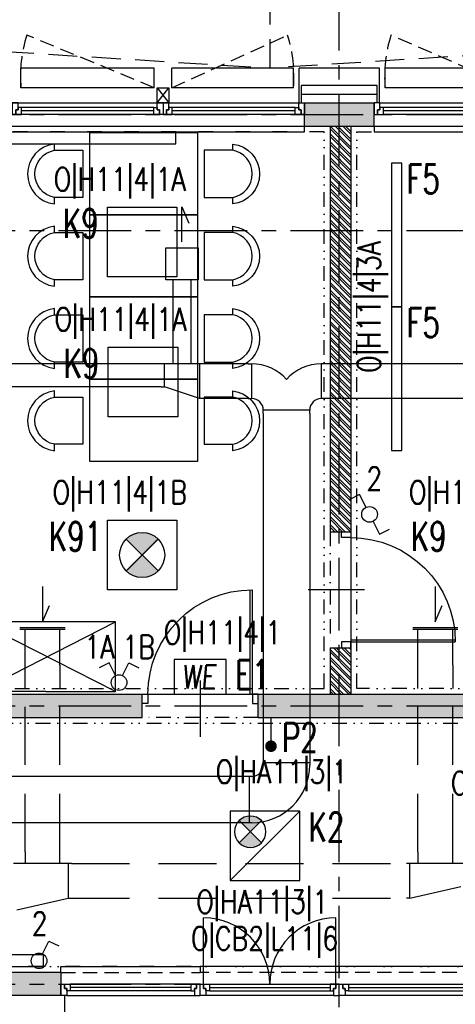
# Model space of a CAD drawing. Extents: x 41755 to 123924, y -112333 to 86187.
# Tile 276 of 582: x 110175 to 110551, y -6178 to -5329. Entities that reach past the tile are written whole.
import ezdxf
from ezdxf.enums import TextEntityAlignment as Align

# ---------------------------------------------------------------- set-up
doc = ezdxf.new("R2010")
doc.units = 0
doc.header["$LTSCALE"] = 50
for name, pattern in [('CENTER', [2, 1.25, -0.25, 0.25, -0.25]), ('DASHDOT', [1, 0.5, -0.25, 0, -0.25]), ('DASHED', [0.75, 0.5, -0.25]), ('DASHED2', [0.375, 0.25, -0.125]), ('DIVIDE', [31.75, 12.7, -6.35, 0, -6.35, 0, -6.35])]:
    doc.linetypes.add(name, pattern=pattern)
doc.layers.get('0').update_dxf_attribs({"color": 101, "linetype": 'CONTINUOUS'})
for name, color, linetype in [('Drz---drzwi', 5, 'CONTINUOUS'), ('E-90', 6, 'CONTINUOUS'), ('E35', 6, 'CONTINUOUS'), ('E50', 3, 'CONTINUOUS'), ('Ins-co', 2, 'CONTINUOUS'), ('Ins-went', 141, 'CONTINUOUS'), ('Okn---okna', 5, 'CONTINUOUS'), ('Os-osie glowne', 1, 'CENTER'), ('Sc-beton', 7, 'CONTINUOUS'), ('Sc-beton-hatch', 86, 'CONTINUOUS'), ('Sc-cegla pustak', 42, 'CONTINUOUS'), ('Sc-cegla pustak-hatch', 8, 'CONTINUOUS'), ('Sc-drewno', 22, 'CONTINUOUS'), ('Sc-izolacja term-styropian', 151, 'STYROPIAN-KA'), ('Sc-metal', 141, 'CONTINUOUS'), ('Sc-nadproza kon', 5, 'DASHED2'), ('Suf-widok', 8, 'CONTINUOUS'), ('W-idok', 8, 'CONTINUOUS'), ('Wyp-meble', 155, 'CONTINUOUS')]:
    doc.layers.add(name, color=color, linetype=linetype)
doc.styles.add('ROMANS', font='romans', dxfattribs={"width": 0.85})
doc.linetypes.add('BATTING', pattern='A,0.0001,-0.1,[134,ltypeshp.shx,S=0.1,R=0,X=-0.1,Y=0],-0.2,[134,ltypeshp.shx,S=0.1,R=180,X=0.1,Y=0],-0.1', length=0.4001)
doc.linetypes.add('STYROPIAN-KA', pattern='A,0.0001,-0.1,[135,ltypeshp.shx,S=0.1,R=0,X=-0.1,Y=0],0,[135,ltypeshp.shx,S=0.1,R=180,X=0.1,Y=0],-0.1', length=0.2001)

# ---------------------------------------------------------------- blocks, each defined once
blk = doc.blocks.new('_0630_DRZWI_90')
at = {"ltscale": 7}
for p, q in [((5, 8), (5, 98)), ((6.799999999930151, 8), (6.799999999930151, 97.98199819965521))]:
    blk.add_line(p, q, dxfattribs=at)
at = {"ltscale": 25}
for p, q in [((50, 19.69999999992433), (50, -28.89999999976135)), ((5, 8), (0, 8)), ((0, 8), (5, 8)), ((0, 0), (0, 8)), ((5, 0), (0, 0)), ((5, 0), (0, 0)), ((95, 8), (5, 8)), ((5, 8), (5, 0)), ((95, 8), (95, 0)), ((100, 8), (95, 8)), ((95, 0), (100, 0)), ((95, 0), (100, 0)), ((100, 0), (100, 8))]:
    blk.add_line(p, q, dxfattribs=at)
at = {"ltscale": 7}
blk.add_arc((5, 8), 90, 0, 90, dxfattribs=at)
blk = doc.blocks.new('_wojektjey')
for p, q in [((-119.9999999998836, 9.999999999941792), (-119.9999999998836, 14.99999999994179)), ((-119.9999999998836, 14.99999999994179), (0, 15.00000000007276)), ((0, 15.00000000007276), (0, 10.00000000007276)), ((-7.999999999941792, -8.003553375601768e-11), (-112.0000000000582, -1.818989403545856e-10)), ((-7.999999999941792, -3.000000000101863), (-112.0000000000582, -3.000000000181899)), ((-7.999999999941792, -6.000000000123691), (-112.0000000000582, -6.000000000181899)), ((-115.0000000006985, -10.00000000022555), (-4.999999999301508, -10.00000000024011)), ((-120, -25.00000000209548), (-120, -28.00000000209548)), ((0, -28.00000000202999), (-1.164153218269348e-10, -25.00000000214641)), ((-120, -28.00000000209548), (0, -28.00000000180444))]:
    blk.add_line(p, q)
at = {"linetype": 'DASHED2'}
for p, q in [((-119.9999999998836, 9.999999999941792), (0, 10.00000000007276)), ((-120, -25.00000000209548), (-1.164153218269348e-10, -25.00000000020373))]:
    blk.add_line(p, q, dxfattribs=at)
for points in [[(-4.999999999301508, -10.00000000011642), (0, -10), (0, 0), (-2.999999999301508, -5.820766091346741e-11), (-2.999999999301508, -4.000000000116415), (-4.999999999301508, -4.000000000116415)], [(-115.0000000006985, -10.0000000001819), (-120, -10.00000000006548), (-120, -6.548361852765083e-11), (-117.0000000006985, -1.818989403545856e-10), (-117.0000000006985, -4.000000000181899), (-115.0000000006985, -4.000000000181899)], [(-112.0000000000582, -6.000000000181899), (-115.0000000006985, -6.000000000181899), (-115.0000000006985, -4.000000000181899), (-117.0000000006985, -4.000000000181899), (-117.0000000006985, -1.818989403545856e-10), (-115.0000000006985, -1.818989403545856e-10), (-112.0000000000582, -1.818989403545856e-10)], [(-7.999999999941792, -6.000000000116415), (-4.999999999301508, -6.000000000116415), (-4.999999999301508, -4.000000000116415), (-2.999999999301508, -4.000000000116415), (-2.999999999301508, -5.820766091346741e-11), (-4.999999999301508, -1.164153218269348e-10), (-7.999999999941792, -5.820766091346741e-11)]]:
    blk.add_lwpolyline(points, close=True)
blk = doc.blocks.new('_hjgfkjhkj')
for p, q in [((-1.164153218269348e-10, 15.00000000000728), (-120, 15.00000000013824)), ((-120, 15.00000000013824), (-120, 10.00000000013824)), ((-1.164153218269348e-10, 10.00000000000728), (-1.164153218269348e-10, 15.00000000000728)), ((-112.0000000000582, -1.455191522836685e-11), (-7.999999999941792, -1.164153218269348e-10)), ((-112.0000000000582, -3.00000000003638), (-7.999999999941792, -3.000000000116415)), ((-112.0000000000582, -6.000000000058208), (-7.999999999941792, -6.000000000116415)), ((-4.999999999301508, -10.00000000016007), (-115.0000000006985, -10.00000000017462)), ((-120, -28.00000000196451), (-119.9999999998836, -25.00000000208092)), ((0, -25.00000000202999), (0, -28.00000000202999)), ((0, -28.00000000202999), (-120, -28.00000000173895))]:
    blk.add_line(p, q)
at = {"linetype": 'DASHED2'}
for p, q in [((-1.164153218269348e-10, 10.00000000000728), (-120, 10.00000000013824)), ((0, -25.00000000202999), (-119.9999999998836, -25.00000000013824))]:
    blk.add_line(p, q, dxfattribs=at)
for points in [[(-117.0000000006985, 7.275957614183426e-12), (-117.0000000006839, 57.00000000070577)], [(-2.999999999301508, -6.548361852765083e-11), (-2.999999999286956, 57.00000000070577)]]:
    blk.add_lwpolyline(points)
for points in [[(-115.0000000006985, -10.00000000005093), (-120, -9.999999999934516), (-120, 6.548361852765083e-11), (-117.0000000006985, 7.275957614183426e-12), (-117.0000000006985, -4.000000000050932), (-115.0000000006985, -4.000000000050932)], [(-112.0000000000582, -6.000000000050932), (-115.0000000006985, -6.000000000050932), (-115.0000000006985, -4.000000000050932), (-117.0000000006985, -4.000000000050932), (-117.0000000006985, 7.275957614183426e-12), (-115.0000000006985, -5.093170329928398e-11), (-112.0000000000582, 7.275957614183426e-12)], [(-4.999999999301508, -10.00000000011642), (0, -10), (0, 0), (-2.999999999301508, -1.164153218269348e-10), (-2.999999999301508, -4.000000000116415), (-4.999999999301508, -4.000000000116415)], [(-7.999999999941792, -6.000000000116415), (-4.999999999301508, -6.000000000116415), (-4.999999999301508, -4.000000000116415), (-2.999999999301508, -4.000000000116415), (-2.999999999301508, -1.164153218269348e-10), (-4.999999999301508, -1.164153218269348e-10), (-7.999999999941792, -1.164153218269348e-10)]]:
    blk.add_lwpolyline(points, close=True)
for centre, start, end in [((-117.0000000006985, 7.275957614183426e-12), 0, 90), ((-2.999999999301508, 7.275957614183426e-12), 90, 180)]:
    blk.add_arc(centre, 57.00000000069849, start, end)
blk = doc.blocks.new('_DKGDKHJFKH')
for p, q in [((-367.0000000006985, 1.027729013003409e-10), (-4.999999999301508, 1.082298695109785e-10)), ((-255.9999999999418, -3.999999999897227), (-364.0000000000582, -3.999999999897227)), ((-255.9999999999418, -6.999999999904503), (-364.0000000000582, -6.999999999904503)), ((-131.9999999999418, -3.999999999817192), (-240.0000000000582, -3.999999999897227)), ((-131.9999999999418, -6.999999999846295), (-240.0000000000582, -6.999999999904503)), ((-7.999999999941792, -3.999999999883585), (-116.0000000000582, -3.999999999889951)), ((-7.999999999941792, -6.999999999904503), (-116.0000000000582, -6.999999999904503)), ((-7.999999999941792, -9.999999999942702), (-364.0000000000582, -9.999999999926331)), ((-372, -19.99999999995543), (-372, -24.99999999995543)), ((-372, -19.99999999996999), (0, -19.99999999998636)), ((-372, -24.99999999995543), (0, -25.00000000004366)), ((0, -24.99999999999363), (0, -19.99999999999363))]:
    blk.add_line(p, q)
for points in [[(-367.0000000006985, 1.027729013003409e-10), (-372, -1.364242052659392e-11), (-372, -10.00000000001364), (-369.0000000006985, -9.999999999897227), (-369.0000000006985, -5.999999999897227), (-367.0000000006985, -5.999999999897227)], [(-252.9999999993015, 1.027729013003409e-10), (-248, -1.364242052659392e-11), (-248, -10.00000000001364), (-250.9999999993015, -9.999999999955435), (-250.9999999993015, -5.999999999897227), (-252.9999999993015, -5.999999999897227)], [(-243.0000000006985, 1.027729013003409e-10), (-248, -1.364242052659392e-11), (-248, -10.00000000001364), (-245.0000000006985, -9.999999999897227), (-245.0000000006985, -5.999999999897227), (-243.0000000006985, -5.999999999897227)], [(-128.9999999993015, 1.828084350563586e-10), (-124, 6.639311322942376e-11), (-124, -9.999999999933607), (-126.9999999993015, -9.9999999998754), (-126.9999999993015, -5.999999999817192), (-128.9999999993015, -5.999999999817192)], [(-119.0000000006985, 1.027729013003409e-10), (-124, -1.364242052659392e-11), (-124, -10.00000000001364), (-121.0000000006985, -9.999999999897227), (-121.0000000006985, -5.999999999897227), (-119.0000000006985, -5.999999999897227)], [(-4.999999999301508, 1.164153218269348e-10), (0, 0), (0, -10), (-2.999999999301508, -9.999999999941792), (-2.999999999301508, -5.999999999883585), (-4.999999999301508, -5.999999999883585)], [(-364.0000000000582, -3.999999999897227), (-367.0000000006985, -3.999999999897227), (-367.0000000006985, -5.999999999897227), (-369.0000000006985, -5.999999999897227), (-369.0000000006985, -9.999999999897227), (-367.0000000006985, -9.999999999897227), (-364.0000000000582, -9.999999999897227)], [(-255.9999999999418, -3.999999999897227), (-252.9999999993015, -3.999999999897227), (-252.9999999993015, -5.999999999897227), (-250.9999999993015, -5.999999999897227), (-250.9999999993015, -9.999999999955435), (-252.9999999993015, -9.999999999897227), (-255.9999999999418, -9.999999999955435)], [(-240.0000000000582, -3.999999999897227), (-243.0000000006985, -3.999999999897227), (-243.0000000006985, -5.999999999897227), (-245.0000000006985, -5.999999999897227), (-245.0000000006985, -9.999999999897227), (-243.0000000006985, -9.999999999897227), (-240.0000000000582, -9.999999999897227)], [(-131.9999999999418, -3.999999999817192), (-128.9999999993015, -3.999999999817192), (-128.9999999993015, -5.999999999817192), (-126.9999999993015, -5.999999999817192), (-126.9999999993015, -9.9999999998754), (-128.9999999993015, -9.999999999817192), (-131.9999999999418, -9.9999999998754)], [(-116.0000000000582, -3.999999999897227), (-119.0000000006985, -3.999999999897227), (-119.0000000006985, -5.999999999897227), (-121.0000000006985, -5.999999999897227), (-121.0000000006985, -9.999999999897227), (-119.0000000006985, -9.999999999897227), (-116.0000000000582, -9.999999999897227)], [(-7.999999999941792, -3.999999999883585), (-4.999999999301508, -3.999999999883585), (-4.999999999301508, -5.999999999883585), (-2.999999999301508, -5.999999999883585), (-2.999999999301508, -9.999999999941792), (-4.999999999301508, -9.999999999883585), (-7.999999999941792, -9.999999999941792)]]:
    blk.add_lwpolyline(points, close=True)
blk = doc.blocks.new('_FIUETUR')
for p, q in [((-377.0000000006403, -19.74718352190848), (-4.999999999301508, -19.74718352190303)), ((-259.9999999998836, -23.74718352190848), (-374, -23.74718352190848)), ((-129.9999999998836, -23.74718352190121), (-244, -23.74718352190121)), ((-7.999999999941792, -23.74718352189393), (-114, -23.74718352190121)), ((-259.9999999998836, -26.74718352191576), (-374, -26.74718352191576)), ((-7.999999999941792, -29.74718352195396), (-374, -29.74718352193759)), ((-129.9999999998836, -26.74718352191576), (-244, -26.74718352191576)), ((-7.999999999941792, -26.74718352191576), (-114, -26.74718352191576)), ((-381.9999999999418, -39.74718352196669), (-381.9999999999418, -44.74718352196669)), ((-381.9999999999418, -39.74718352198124), (5.820766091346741e-11, -39.74718352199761)), ((5.820766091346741e-11, -44.74718352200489), (5.820766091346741e-11, -39.74718352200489)), ((-381.9999999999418, -44.74718352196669), (5.820766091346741e-11, -44.74718352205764))]:
    blk.add_line(p, q)
for points in [[(-377.0000000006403, -19.74718352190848), (-381.9999999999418, -19.7471835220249), (-381.9999999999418, -29.7471835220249), (-379.0000000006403, -29.74718352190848), (-379.0000000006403, -25.74718352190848), (-377.0000000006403, -25.74718352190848)], [(-374, -23.74718352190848), (-377.0000000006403, -23.74718352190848), (-377.0000000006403, -25.74718352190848), (-379.0000000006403, -25.74718352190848), (-379.0000000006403, -29.74718352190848), (-377.0000000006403, -29.74718352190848), (-374, -29.74718352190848)], [(-259.9999999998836, -23.74718352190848), (-256.9999999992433, -23.74718352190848), (-256.9999999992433, -25.74718352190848), (-254.9999999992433, -25.74718352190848), (-254.9999999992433, -29.74718352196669), (-256.9999999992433, -29.74718352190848), (-259.9999999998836, -29.74718352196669)], [(-256.9999999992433, -19.74718352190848), (-251.9999999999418, -19.7471835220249), (-251.9999999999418, -29.7471835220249), (-254.9999999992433, -29.74718352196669), (-254.9999999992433, -25.74718352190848), (-256.9999999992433, -25.74718352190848)], [(-247.0000000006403, -19.74718352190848), (-251.9999999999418, -19.7471835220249), (-251.9999999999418, -29.7471835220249), (-249.0000000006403, -29.74718352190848), (-249.0000000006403, -25.74718352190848), (-247.0000000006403, -25.74718352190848)], [(-244, -23.74718352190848), (-247.0000000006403, -23.74718352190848), (-247.0000000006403, -25.74718352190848), (-249.0000000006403, -25.74718352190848), (-249.0000000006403, -29.74718352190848), (-247.0000000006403, -29.74718352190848), (-244, -29.74718352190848)], [(-129.9999999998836, -23.74718352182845), (-126.9999999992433, -23.74718352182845), (-126.9999999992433, -25.74718352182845), (-124.9999999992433, -25.74718352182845), (-124.9999999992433, -29.74718352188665), (-126.9999999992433, -29.74718352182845), (-129.9999999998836, -29.74718352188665)], [(-126.9999999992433, -19.74718352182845), (-121.9999999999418, -19.74718352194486), (-121.9999999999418, -29.74718352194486), (-124.9999999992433, -29.74718352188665), (-124.9999999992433, -25.74718352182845), (-126.9999999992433, -25.74718352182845)], [(-117.0000000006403, -19.74718352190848), (-121.9999999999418, -19.7471835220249), (-121.9999999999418, -29.7471835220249), (-119.0000000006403, -29.74718352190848), (-119.0000000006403, -25.74718352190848), (-117.0000000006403, -25.74718352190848)], [(-114, -23.74718352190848), (-117.0000000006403, -23.74718352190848), (-117.0000000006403, -25.74718352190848), (-119.0000000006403, -25.74718352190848), (-119.0000000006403, -29.74718352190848), (-117.0000000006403, -29.74718352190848), (-114, -29.74718352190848)], [(-7.999999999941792, -23.74718352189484), (-4.999999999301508, -23.74718352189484), (-4.999999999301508, -25.74718352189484), (-2.999999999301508, -25.74718352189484), (-2.999999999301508, -29.74718352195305), (-4.999999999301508, -29.74718352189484), (-7.999999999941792, -29.74718352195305)], [(-4.999999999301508, -19.74718352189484), (0, -19.74718352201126), (0, -29.74718352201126), (-2.999999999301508, -29.74718352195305), (-2.999999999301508, -25.74718352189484), (-4.999999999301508, -25.74718352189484)]]:
    blk.add_lwpolyline(points, close=True)
blk = doc.blocks.new('_dkjhsjhkfgh')
at = {"layer": 'Ins-went', "ltscale": 2}
for p, q in [((10516.3364992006, 4882.345523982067), (10516.3364992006, 4809.903888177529)), ((10532.33649920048, 4809.903888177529), (10532.33649920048, 4882.345523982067)), ((10506.33649919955, 4809.903888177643), (10250.93649920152, 4809.903888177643)), ((10542.33649920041, 4809.903888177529), (10506.33649920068, 4809.903888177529)), ((10509.33649920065, 4789.903888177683), (10509.33649920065, 4809.903888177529)), ((10539.33649920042, 4809.903888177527), (10539.33649920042, 4779.90388817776)), ((10581.45586610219, 4809.929598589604), (10542.35586610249, 4809.929598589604)), ((10581.45586610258, 4809.929598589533), (10584.45586610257, 4809.929598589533)), ((10584.45586610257, 4779.929598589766), (10584.45586610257, 4809.929598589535)), ((10644.4558661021, 4809.929598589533), (10644.4558661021, 4779.929598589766)), ((10647.45586610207, 4809.929598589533), (10644.4558661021, 4809.929598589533)), ((10786.0558661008, 4809.929598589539), (10647.45586610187, 4809.929598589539)), ((10506.33649919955, 4789.903888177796), (10250.93649920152, 4789.903888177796)), ((10506.33649920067, 4789.903888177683), (10509.33649920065, 4789.903888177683)), ((10539.33649920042, 4779.90388817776), (10509.33649920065, 4789.903888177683)), ((10542.33649920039, 4779.90388817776), (10539.33649920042, 4779.90388817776)), ((10581.45586610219, 4779.929598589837), (10542.35586610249, 4779.929598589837)), ((10581.45586610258, 4779.929598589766), (10584.45586610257, 4779.929598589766)), ((10647.45586610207, 4779.929598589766), (10644.4558661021, 4779.929598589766)), ((10786.0558661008, 4779.92959858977), (10647.45586610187, 4779.92959858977)), ((10634.45586610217, 4769.92959858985), (10594.45586610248, 4769.929598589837)), ((10594.45586610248, 4766.929598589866), (10594.45586610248, 4769.929598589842)), ((10594.45586610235, 4766.929598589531), (10594.45586610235, 4469.029598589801)), ((10634.45586610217, 4766.929598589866), (10634.45586610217, 4769.929598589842)), ((10634.4558661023, 4766.929598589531), (10634.4558661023, 4469.029598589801)), ((10594.45586610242, 4469.029598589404), (10594.45586610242, 4464.029598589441)), ((10634.45586610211, 4469.029598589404), (10634.45586610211, 4464.029598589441)), ((10594.45586610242, 4466.029598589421), (10634.45586610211, 4466.029598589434)), ((10579.45586609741, 4454.029598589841), (9313.5558661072, 4454.029598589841)), ((10584.45586610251, 4454.029598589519), (10579.45586610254, 4454.029598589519)), ((10582.45586610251, 4414.02959858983), (10582.45586610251, 4454.029598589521)), ((10579.45586609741, 4414.02959859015), (9313.5558661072, 4414.02959859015)), ((10584.45586610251, 4414.029598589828), (10579.45586610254, 4414.029598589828))]:
    blk.add_line(p, q, dxfattribs=at)
blk.add_lwpolyline([(10524.33649920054, 4915.045523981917), (10524.33649920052, 4945.283459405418), (10530.35894168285, 4931.269805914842)], dxfattribs=at)
blk.add_lwpolyline([(10510.4864992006, 4910.045523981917), (10538.18649920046, 4910.045523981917), (10538.18649920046, 4882.345523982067), (10510.4864992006, 4882.345523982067)], close=True, dxfattribs=at)
for centre, radius, start, end in [((10584.45586610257, 4769.929598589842), 39.99999999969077, 41.40962210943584, 90), ((10644.4558661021, 4769.929598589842), 39.99999999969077, 90, 138.5903778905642), ((10584.45586610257, 4769.929598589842), 9.999999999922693, 0, 90), ((10644.4558661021, 4769.929598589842), 9.999999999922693, 90, 180), ((10584.45586610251, 4464.029598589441), 9.999999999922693, 270, 0), ((10584.45586610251, 4464.029598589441), 49.99999999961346, 270, 0)]:
    blk.add_arc(centre, radius, start, end, dxfattribs=at)
blk = doc.blocks.new('W028')
at = {"linetype": 'Continuous'}
blk.add_lwpolyline([(-46.41456945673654, -35.47843829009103), (-46.41456945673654, 35.47843829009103), (46.41456945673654, 35.47843829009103), (46.41456945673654, -35.47843829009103), (-46.41456945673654, -35.47843829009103)], dxfattribs=at)
for points in [[(-76.89661257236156, -20.16810321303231), (-76.89661257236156, -25.42084596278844, -0.8950139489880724), (-76.89661257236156, 26.20603081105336), (-76.89661257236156, 20.6531484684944, 0.8255392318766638), (-76.86122399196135, -20.0980495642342), (-52.3004060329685, -20.0980495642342), (-52.3004060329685, 20.6531484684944), (-76.89661257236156, 20.6531484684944)], [(76.89661257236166, -20.16810321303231), (76.89661257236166, -25.42084596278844, 0.8950139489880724), (76.89661257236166, 26.20603081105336), (76.89661257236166, 20.6531484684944, -0.8255392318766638), (76.86122399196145, -20.0980495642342), (52.3004060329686, -20.0980495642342), (52.3004060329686, 20.6531484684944), (76.89661257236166, 20.6531484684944)]]:
    blk.add_lwpolyline(points, format="xyb")
blk = doc.blocks.new('sza016_r')
for p, q in [((60.00000000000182, 60), (0, 60)), ((0, 60), (118.0021120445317, 0)), ((118.0021120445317, 60), (0, 0)), ((0, 60), (0, 0)), ((60.00000000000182, 60), (118.0021120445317, 60)), ((118.0021120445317, 60), (118.0021120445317, 0)), ((0, 0), (118.0021120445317, 0))]:
    blk.add_line(p, q)
blk = doc.blocks.new('A$C5DF87A14')
at = {"layer": 'Wyp-meble', "rotation": 180}
for name, p in [('W028', (10501.2196694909, 4984.010363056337)), ('W028', (10501.2196694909, 4913.053486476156)), ('W028', (10501.2196694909, 4842.096609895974)), ('W028', (10501.2196694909, 4771.139733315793)), ('sza016_r', (10477.02999569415, 4597.234074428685))]:
    blk.add_blockref(name, p, dxfattribs=at)
blk = doc.blocks.new('we')
at = {"layer": 'E35', "ltscale": 0.2}
blk.add_lwpolyline([(44.99999999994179, 30.00000000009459), (-1.455191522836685e-09, 30.00000000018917), (0, 0), (44.9999999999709, 5.093170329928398e-11)], close=True, dxfattribs=at)
at = {"layer": 'E35', "ltscale": 0.2, "style": 'ROMANS', "oblique": 5, "width": 0.8}
blk.add_text('WE', height=20, dxfattribs=at).set_placement((21.44186387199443, 15.00000000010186), align=Align.MIDDLE_CENTER)
blk = doc.blocks.new('opr_kas_inw')
at = {"layer": 'E35'}
h = blk.add_hatch(color=256, dxfattribs=at)
edge = h.paths.add_edge_path()
edge.add_line((-12.76970681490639, -12.13742555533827), (-3.22376526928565, -21.68336710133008))
edge.add_ellipse((-12.76970681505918, -12.13742555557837), major_axis=(-9.545941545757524, 9.545941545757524), ratio=1, start_angle=90.00000000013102, end_angle=180.0000000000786, ccw=False)
edge.add_line((-22.31564836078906, -21.68336710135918), (-12.76970681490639, -12.13742555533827))
edge = h.paths.add_edge_path()
edge.add_line((-3.223765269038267, -2.591484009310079), (-12.76970681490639, -12.13742555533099))
edge.add_line((-12.76970681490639, -12.13742555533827), (-22.31564836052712, -2.591484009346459))
edge.add_ellipse((-12.76970681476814, -12.13742555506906), major_axis=(-9.545941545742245, 9.545941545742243), ratio=1, start_angle=-89.99999999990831, end_angle=1.1789325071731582e-10, ccw=False)
for p, q in [((-30.00000000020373, 29.9999999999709), (30.00000000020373, -29.9999999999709)), ((-22.31564836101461, -21.68336710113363), (-3.223765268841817, -2.591484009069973)), ((-22.31564836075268, -2.591484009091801), (-3.223765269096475, -21.68336710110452))]:
    blk.add_line(p, q, dxfattribs=at)
at = {"layer": 'E35', "linetype": 'Continuous', "ltscale": 0.3}
blk.add_line((-21.76970681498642, -3.137425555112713), (-3.769706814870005, -21.13742555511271), dxfattribs=at)
blk.add_lwpolyline([(-30.00000000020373, 29.9999999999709), (30.00000000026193, 29.9999999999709), (30.00000000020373, -29.9999999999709), (-30.00000000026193, -29.99999999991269)], close=True, dxfattribs=at)
at = {"layer": 'E35'}
blk.add_circle((-12.76970681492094, -12.13742555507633), 13.49999999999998, dxfattribs=at)

msp = doc.modelspace()

# ---------------------------------------------------------------- hatches: boundary and pattern name
at = {"layer": 'E35'}
h = msp.add_hatch(color=256, dxfattribs=at)
edge = h.paths.add_edge_path()
edge.add_line((110280.9660022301, -5790.641380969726), (110294.7121580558, -5776.895225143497))
edge.add_ellipse((110280.9660022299, -5790.641380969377), major_axis=(13.74615582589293, 13.74615582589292), ratio=0.9999999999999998, start_angle=359.9999999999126, end_angle=449.999999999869)
edge.add_line((110267.219846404, -5776.895225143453), (110280.9660022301, -5790.641380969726))
edge = h.paths.add_edge_path()
edge.add_line((110294.7121580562, -5804.387536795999), (110280.9660022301, -5790.641380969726))
edge.add_line((110280.9660022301, -5790.641380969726), (110267.2198464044, -5804.387536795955))
edge.add_ellipse((110280.9660022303, -5790.641380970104), major_axis=(-13.74615582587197, 13.74615582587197), ratio=0.9999999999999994, start_angle=90, end_angle=179.9999999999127)
at = {"layer": 'Sc-beton-hatch'}
h = msp.add_hatch(dxfattribs=at)
h.set_pattern_fill('ANSI33', color=256, angle=-1.272221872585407e-14, style=0)
h.set_pattern_definition([(44.99999999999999, (48983.41854682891, 565.4779691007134), (-4.490128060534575, 4.490128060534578), []), (44.99999999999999, (48987.90867682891, 565.4779691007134), (-4.490128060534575, 4.490128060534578), [3.175, -1.5875])])
h.paths.add_polyline_path([(110735.9660018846, -5930.641380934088), (110735.9660018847, -5910.641380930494), (110669.9659959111, -5910.641363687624), (110669.9659959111, -5930.641380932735)])
h.paths.add_polyline_path([(110595.966002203, -5930.641380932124), (110595.966002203, -5910.641380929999), (110380.966002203, -5910.641380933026), (110380.966002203, -5930.641380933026)])
h.paths.add_polyline_path([(110480.9660022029, -5420.641380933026), (110480.9660022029, -5400.641380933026), (110420.9660022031, -5400.641380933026), (110420.9660022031, -5420.641380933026), (110440.966002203, -5420.641380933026)])
h.paths.add_polyline_path([(110038.9660022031, -5420.64138093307), (110038.9660022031, -5400.641380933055), (109530.966002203, -5400.641380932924), (109530.966002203, -5420.641380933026), (109570.966002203, -5420.641380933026), (109570.966002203, -5910.641380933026), (109369.4660027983, -5910.641380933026), (109369.4660027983, -5930.641380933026), (110280.966002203, -5930.641380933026), (110280.966002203, -5910.641380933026), (109590.966002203, -5910.641380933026), (109590.966002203, -5420.641380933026)])
h.paths.add_polyline_path([(109170.9660022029, -6150.641380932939), (109170.9660022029, -6170.641380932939), (110210.9660027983, -6170.641380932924), (110210.9660027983, -6150.641380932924)])
h.paths.add_polyline_path([(108990.966002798, -5910.641380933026), (108990.966002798, -5850.641380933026), (108970.966002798, -5850.641380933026), (108970.966002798, -5910.641380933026), (108670.9660027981, -5910.641380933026), (108670.9660027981, -5930.641380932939), (109239.4660027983, -5930.641380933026), (109239.4660027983, -5910.641380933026)])
h.paths.add_polyline_path([(108990.966002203, -5655.641380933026), (108970.9660027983, -5655.641380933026), (108970.9660027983, -5675.641380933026), (108990.966002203, -5675.641380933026)])
h.paths.add_polyline_path([(108950.9660027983, -5400.641380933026), (108950.9660027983, -5420.641380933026), (108970.966002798, -5420.641380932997), (108970.966002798, -5480.641380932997), (108990.966002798, -5480.641380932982), (108990.966002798, -5420.641380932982), (109010.9660027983, -5420.641380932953), (109010.9660027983, -5400.641380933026)])
h.paths.add_polyline_path([(108342.9660027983, -5400.641380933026), (108342.9660027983, -5973.641380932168), (108362.9660027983, -5973.641380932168), (108362.9660027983, -5930.641380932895), (108540.9660027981, -5930.641380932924), (108540.9660027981, -5910.641380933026), (108362.9660027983, -5910.641380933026), (108362.9660027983, -5420.641380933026), (108640.9660022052, -5420.641380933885), (108640.9660022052, -5400.641380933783)])
h.paths.add_polyline_path([(107982.9660027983, -5400.641380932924), (107982.9660027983, -5420.641380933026), (108320.9660027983, -5420.641380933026), (108320.9660027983, -5910.641380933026), (108298.966002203, -5910.641380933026), (108298.966002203, -5930.641380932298), (108320.9660027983, -5930.641380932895), (108320.9660027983, -5973.641380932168), (108340.9660027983, -5973.641380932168), (108340.9660027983, -5400.641380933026)])
h.paths.add_polyline_path([(108362.9660027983, -6150.641380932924), (108362.9660027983, -6108.641380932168), (108342.9660027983, -6108.641380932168), (108342.9660027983, -6170.641380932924), (108740.9660022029, -6170.641380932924), (108740.9660022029, -6150.641380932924)])
h.paths.add_polyline_path([(108340.9660027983, -6170.641380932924), (108340.9660027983, -6108.641380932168), (108320.9660027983, -6108.641380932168), (108320.9660027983, -6150.641380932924), (107700.9660027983, -6150.641380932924), (107700.9660027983, -6170.641380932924)])
h.paths.add_polyline_path([(107995.966002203, -5910.64138093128), (107995.966002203, -5930.641380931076), (108238.966002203, -5930.641380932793), (108238.966002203, -5910.641380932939)], flags=17)
h.paths.add_polyline_path([(107799.9659959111, -5910.641380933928), (107799.9659959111, -5930.641380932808), (107865.966002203, -5930.641380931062), (107865.966002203, -5910.641380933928)])
h.paths.add_polyline_path([(107725.966002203, -5930.641380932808), (107725.966002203, -5910.641380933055), (107550.966002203, -5910.641380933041), (107550.9660022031, -5930.641380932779)])
h.paths.add_polyline_path([(107430.9660022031, -5930.641380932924), (107430.966002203, -5910.641380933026), (107308.9660028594, -5910.641380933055), (107308.9660028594, -5930.641380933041)])
h.paths.add_polyline_path([(106300.9660021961, -6150.641380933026), (106300.9660021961, -6170.641380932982), (107340.9660027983, -6170.641380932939), (107340.9660027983, -6150.641380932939)])
h.paths.add_polyline_path([(107188.9660028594, -5930.641380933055), (107188.9660028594, -5910.641380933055), (107140.9660035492, -5910.641380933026), (107140.9660035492, -5930.641380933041)])
h.paths.add_polyline_path([(107040.9660035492, -5930.641380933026), (107040.9660035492, -5910.641380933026), (106830.9660027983, -5910.641380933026), (106830.9660027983, -5930.641380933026)], flags=16)
h.paths.add_polyline_path([(107168.9660035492, -5420.641380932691), (107168.9660035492, -5400.64138093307), (106660.9660027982, -5400.641380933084), (106660.9660027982, -5420.641380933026), (106700.9660027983, -5420.641380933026), (106700.9660027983, -5910.641380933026), (106618.9660027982, -5910.641380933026), (106618.9660027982, -5930.641380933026), (106730.9660027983, -5930.641380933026), (106730.9660027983, -5910.641380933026), (106720.9660027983, -5910.641380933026), (106720.9660027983, -5420.641380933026)])
h.paths.add_polyline_path([(106518.9660027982, -5930.641380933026), (106518.9660027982, -5910.641380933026), (106291.9660027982, -5910.641380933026), (106291.9660027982, -5930.641380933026)])
h.paths.add_polyline_path([(106120.9660027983, -5910.641380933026), (106120.9660027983, -5420.641380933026), (106140.966002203, -5420.641380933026), (106140.966002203, -5400.641380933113), (106080.9660027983, -5400.641380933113), (106080.9660027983, -5420.641380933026), (106100.9660027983, -5420.641380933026), (106100.9660027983, -5910.641380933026), (105979.9660027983, -5910.641380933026), (105979.9660027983, -5930.641380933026), (106191.9660027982, -5930.641380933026), (106191.9660027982, -5910.641380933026)])
h.paths.add_polyline_path([(105659.9660025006, -5910.641380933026), (105659.9660025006, -5930.641380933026), (105879.9660027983, -5930.641380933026), (105879.9660027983, -5910.641380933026)])
h.paths.add_polyline_path([(105492.966002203, -6150.641380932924), (105492.966002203, -6108.641380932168), (105472.966002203, -6108.641380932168), (105472.966002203, -6170.641380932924), (105870.966002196, -6170.641380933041), (105870.966002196, -6150.641380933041)])
h.paths.add_polyline_path([(105559.9660025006, -5930.641380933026), (105559.9660025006, -5910.641380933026), (105492.966002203, -5910.641380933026), (105492.966002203, -5420.641380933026), (105770.9660022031, -5420.641380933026), (105770.9660022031, -5400.641380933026), (105472.966002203, -5400.641380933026), (105472.966002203, -5973.641380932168), (105492.966002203, -5973.641380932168), (105492.966002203, -5930.641380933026)])
h.paths.add_polyline_path([(105450.966002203, -5910.641380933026), (105428.966002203, -5910.641380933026), (105428.966002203, -5930.641380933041), (105450.966002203, -5930.641380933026), (105450.966002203, -5973.641380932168), (105470.966002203, -5973.641380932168), (105470.966002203, -5400.641380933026), (105112.966002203, -5400.641380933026), (105112.966002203, -5420.641380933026), (105450.966002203, -5420.641380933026)])
h.paths.add_polyline_path([(105470.966002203, -6170.641380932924), (105470.966002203, -6108.641380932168), (105450.966002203, -6108.641380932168), (105450.966002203, -6150.641380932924), (104830.9660027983, -6150.641380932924), (104830.9660027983, -6170.641380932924)])
h.paths.add_polyline_path([(105260.966002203, -5910.641380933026), (105260.966002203, -5930.641380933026), (105368.966002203, -5930.641380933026), (105368.966002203, -5910.641380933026)], flags=16)
h.paths.add_polyline_path([(105160.966002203, -5930.641380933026), (105160.966002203, -5910.641380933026), (105059.9659959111, -5910.64138093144), (105059.9659959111, -5930.641380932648)])
h.paths.add_polyline_path([(105014.9659959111, -5930.641380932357), (105014.9659959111, -5910.641380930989), (104929.9659959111, -5910.641380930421), (104929.9659959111, -5930.641380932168)])
h.paths.add_polyline_path([(104855.966002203, -5930.641380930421), (104855.966002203, -5910.641380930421), (104715.9660027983, -5910.641380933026), (104715.9660027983, -5930.641380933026)])
h.paths.add_polyline_path([(104740.966002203, -5420.641380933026), (104740.966002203, -5400.641380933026), (104680.966002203, -5400.641380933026), (104680.966002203, -5420.641380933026)])
h.paths.add_polyline_path([(103790.966002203, -5400.641380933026), (103790.966002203, -5420.64138093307), (103830.966002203, -5420.641380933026), (103830.966002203, -5910.641380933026), (103540.9660027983, -5910.641380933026), (103540.9660027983, -5930.641380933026), (104585.9660027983, -5930.641380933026), (104585.9660027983, -5910.641380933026), (103850.966002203, -5910.641380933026), (103850.966002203, -5420.641380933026), (104298.966002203, -5420.641380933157), (104298.966002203, -5400.64138093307)])
h.paths.add_polyline_path([(104470.9660027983, -6170.641380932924), (104470.9660027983, -6150.641380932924), (103430.966002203, -6150.641380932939), (103430.966002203, -6170.641380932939)])
h.paths.add_polyline_path([(103440.9660027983, -5930.641380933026), (103440.9660027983, -5910.641380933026), (103250.9660027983, -5910.641380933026), (103250.9660027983, -5420.641380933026), (103270.9660027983, -5420.641380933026), (103270.9660027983, -5400.641380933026), (103210.9660027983, -5400.641380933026), (103210.9660027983, -5420.641380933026), (103230.9660027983, -5420.641380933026), (103230.9660027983, -5910.641380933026), (103077.9660026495, -5910.641380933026), (103077.9660026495, -5930.641380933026)])
h.paths.add_polyline_path([(103000.966002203, -6170.641380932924), (103000.966002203, -6150.641380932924), (102422.966002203, -6150.641380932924), (102422.966002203, -6108.641380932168), (102402.966002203, -6108.641380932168), (102402.966002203, -6170.641380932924)])
h.paths.add_polyline_path([(102977.9660026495, -5930.641380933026), (102977.9660026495, -5910.641380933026), (102653.9660023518, -5910.641380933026), (102653.9660023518, -5930.641380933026)])
h.paths.add_polyline_path([(102553.9660023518, -5930.641380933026), (102553.9660023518, -5910.641380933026), (102422.9660027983, -5910.641380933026), (102422.9660027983, -5520.641380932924), (102452.966002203, -5520.641380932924), (102452.966002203, -5500.641380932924), (102422.9660027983, -5500.641380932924), (102422.9660027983, -5400.641380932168), (102402.9660027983, -5400.641380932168), (102402.9660027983, -5973.641380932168), (102422.9660027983, -5973.641380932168), (102422.9660027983, -5930.641380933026)])
h.paths.add_polyline_path([(102582.9660027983, -5500.641380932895), (102552.966002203, -5500.64138093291), (102552.966002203, -5520.64138093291), (102602.9660027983, -5520.641380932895), (102602.9660027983, -5420.641380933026), (102642.966002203, -5420.641380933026), (102642.966002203, -5400.641380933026), (102582.9660027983, -5400.641380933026)])
at = {"layer": 'Sc-cegla pustak-hatch'}
h = msp.add_hatch(dxfattribs=at)
h.set_pattern_fill('ANSI32', color=256, scale=0.5, angle=89.99999999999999, style=0)
h.set_pattern_definition([(135, (48983.41854682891, 565.4779691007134), (-3.367596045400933, -3.367596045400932), []), (135, (48983.41854682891, 567.7230341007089), (-3.367596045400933, -3.367596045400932), [])])
h.paths.add_polyline_path([(111108.966002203, -5701.641380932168), (111190.9660027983, -5701.641380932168), (111190.9660027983, -5683.641380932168), (111090.966002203, -5683.641380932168), (111090.966002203, -5910.64138093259), (111108.966002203, -5910.64138093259)])
h.paths.add_polyline_path([(110577.966002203, -5878.641380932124), (110577.966002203, -5910.641380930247), (110587.5915514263, -5910.641380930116), (110587.5915514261, -5901.869926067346), (110595.966002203, -5901.869926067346), (110595.966002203, -5896.641380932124), (110669.9659959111, -5896.641363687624), (110669.9659959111, -5910.641363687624), (110687.9659959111, -5910.641368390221), (110687.9659959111, -5878.641380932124)])
h.paths.add_polyline_path([(110460.966002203, -5870.641380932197), (110442.966002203, -5870.641380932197), (110442.966002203, -5910.641380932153), (110460.966002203, -5910.641380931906)])
h.paths.add_polyline_path([(110460.966002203, -5420.641380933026), (110442.966002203, -5420.641380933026), (110442.966002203, -5770.641380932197), (110460.966002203, -5770.641380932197)])
h.paths.add_polyline_path([(108220.966002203, -5683.641380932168), (108220.966002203, -5910.641380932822), (108238.966002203, -5910.641380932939), (108238.966002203, -5701.641380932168), (108320.9660027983, -5701.641380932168), (108320.9660027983, -5683.641380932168)])
h.paths.add_polyline_path([(107707.966002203, -5878.641380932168), (107707.966002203, -5910.641380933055), (107717.8721538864, -5910.641380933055), (107717.8721538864, -5903.691398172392), (107725.966002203, -5903.691398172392), (107725.966002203, -5896.641380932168), (107799.9659959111, -5896.641380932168), (107799.9659959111, -5910.641380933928), (107817.9659959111, -5910.641380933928), (107817.9659959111, -5878.641380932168)])
h.paths.add_polyline_path([(107588.966002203, -5655.641380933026), (107570.966002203, -5655.641380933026), (107570.966002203, -5910.641380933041), (107588.966002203, -5910.641380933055)])
h.paths.add_polyline_path([(107588.966002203, -5420.641380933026), (107570.966002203, -5420.641380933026), (107570.966002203, -5480.641380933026), (107588.966002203, -5480.641380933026)])
h.paths.add_polyline_path([(107168.9660035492, -5420.641380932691), (107150.9660035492, -5420.641380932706), (107150.9660035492, -5910.641380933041), (107168.9660035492, -5910.641380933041)])
h.paths.add_polyline_path([(106440.9660027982, -5910.641380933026), (106458.9660027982, -5910.641380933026), (106458.9660027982, -5418.641380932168), (106530.9660027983, -5418.641380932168), (106530.9660027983, -5400.641380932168), (106400.9660027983, -5400.641380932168), (106400.9660027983, -5418.641380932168), (106440.9660027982, -5418.641380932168)])
h.paths.add_polyline_path([(105744.9660027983, -5420.641380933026), (105726.9660027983, -5420.641380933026), (105726.9660027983, -5910.641380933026), (105744.9660027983, -5910.641380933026)])
h.paths.add_polyline_path([(105350.966002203, -5683.641380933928), (105350.966002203, -5910.641380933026), (105368.966002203, -5910.641380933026), (105368.966002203, -5701.641380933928), (105450.966002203, -5701.641380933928), (105450.966002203, -5683.641380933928)])
h.paths.add_polyline_path([(105150.966002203, -5420.641380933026), (105132.966002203, -5420.641380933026), (105132.966002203, -5910.64138093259), (105150.966002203, -5910.641380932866)])
h.paths.add_polyline_path([(104837.966002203, -5878.641380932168), (104837.9660022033, -5910.641380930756), (104847.5915514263, -5910.641380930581), (104847.5915514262, -5901.869926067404), (104855.9660022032, -5901.869926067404), (104855.9660022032, -5896.641380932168), (104929.9659959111, -5896.641380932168), (104929.9659959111, -5910.641380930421), (104947.9659959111, -5910.641380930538), (104947.9659959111, -5878.641380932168)])
h.paths.add_polyline_path([(102824.9660025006, -5418.641380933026), (102926.9660027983, -5418.641380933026), (102926.9660027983, -5400.641380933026), (102784.966002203, -5400.641380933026), (102784.966002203, -5418.641380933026), (102806.9660025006, -5418.641380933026), (102806.9660025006, -5910.641380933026), (102824.9660025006, -5910.641380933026)])

# ---------------------------------------------------------------- linework, layer by layer
at = {"layer": 'E35'}
for p, q in [((110468.4639127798, -5738.523925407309), (110459.9282457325, -5742.797961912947)), ((110473.9897855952, -5749.559631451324), (110468.4639127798, -5738.523925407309)), ((110480.0341859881, -5761.630887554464), (110485.5600588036, -5772.666593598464)), ((110485.5600588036, -5772.666593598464), (110494.0957258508, -5768.392557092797)), ((110267.2198464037, -5776.895225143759), (110294.7121580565, -5804.387536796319)), ((110267.2198464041, -5804.38753679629), (110294.7121580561, -5776.895225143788)), ((110252.4613087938, -5883.571883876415), (110243.9256417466, -5887.845920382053)), ((110257.9871816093, -5894.60758992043), (110252.4613087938, -5883.571883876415)), ((110264.0315820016, -5894.607589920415), (110269.5574548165, -5883.571883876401)), ((110269.5574548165, -5883.571883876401), (110278.093121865, -5887.845920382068)), ((110195.1075953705, -6134.607589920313), (110200.6334681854, -6123.571883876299)), ((110200.6334681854, -6123.571883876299), (110209.1691352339, -6127.845920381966))]:
    msp.add_line(p, q, dxfattribs=at)
at = {"layer": 'E35', "linetype": 'Continuous', "ltscale": 0.3}
msp.add_line((110268.00600223, -5803.601380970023), (110293.9260022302, -5777.681380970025), dxfattribs=at)
at = {"layer": 'E35'}
for points in [[(110495.9561235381, -5452.625337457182), (110495.9561235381, -5576.625337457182), (110504.9561235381, -5576.625337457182), (110504.9561235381, -5452.625337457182)], [(110495.9561235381, -5576.625337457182), (110495.9561235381, -5700.625337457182), (110504.9561235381, -5700.625337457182), (110504.9561235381, -5576.625337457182)]]:
    msp.add_lwpolyline(points, close=True, dxfattribs=at)
at = {"layer": 'E35', "linetype": 'Continuous', "ltscale": 0.3}
for points in [[(110310.9660022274, -5550.641380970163), (110250.9660022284, -5550.641380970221), (110250.966002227, -5490.641380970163), (110310.9660022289, -5490.641380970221)], [(110311.6300898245, -5671.485847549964), (110251.6300898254, -5671.485847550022), (110251.6300898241, -5611.485847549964), (110311.630089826, -5611.485847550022)], [(110310.9660022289, -5820.641380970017), (110250.9660022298, -5820.641380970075), (110250.9660022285, -5760.641380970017), (110310.9660022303, -5760.641380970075)]]:
    msp.add_lwpolyline(points, close=True, dxfattribs=at)
at = {"layer": 'E35'}
for centre, radius in [((110477.0119857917, -5755.595259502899), 6.750000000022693), ((110280.9660022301, -5790.641380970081), 19.43999999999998), ((110261.0093818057, -5900.643217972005), 6.750000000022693), ((110192.0853951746, -6140.643217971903), 6.750000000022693)]:
    msp.add_circle(centre, radius, dxfattribs=at)
at = {"layer": 'E50'}
msp.add_line((110392.0455222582, -5930.641380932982), (110392.0455222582, -5955.537282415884), dxfattribs=at)
at = {"layer": 'E50', "const_width": 5}
msp.add_lwpolyline([(110394.5455222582, -5955.537282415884, -1), (110389.5455222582, -5955.537282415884, -1)], format="xyb", close=True, dxfattribs=at)
at = {"layer": 'Ins-co'}
for points in [[(110149.9660027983, -5425.993258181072), (110149.9660027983, -5435.993258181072), (110309.9660027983, -5435.993258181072), (110309.9660027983, -5425.993258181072)], [(110105.936313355, -6135.457576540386), (110105.936313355, -6145.457576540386), (110195.936313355, -6145.457576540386), (110195.936313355, -6135.457576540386)]]:
    msp.add_lwpolyline(points, close=True, dxfattribs=at)
at = {"layer": 'Ins-went', "linetype": 'DASHED', "ltscale": 2}
for p, q in [((110175.5448147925, -5853.133484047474), (110214.5448147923, -5853.133484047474)), ((110175.5448147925, -5854.633484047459), (110214.5448147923, -5854.633484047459)), ((110180.0448147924, -5855.633484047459), (110180.0448147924, -5854.633484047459)), ((110180.0448147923, -5885.633484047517), (110180.0448147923, -5855.633484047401)), ((110210.0448147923, -5855.633484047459), (110210.0448147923, -5854.633484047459)), ((110210.0448147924, -5885.633484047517), (110210.0448147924, -5855.633484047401)), ((110514.2448147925, -5853.133484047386), (110553.2448147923, -5853.133484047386)), ((110514.2448147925, -5854.633484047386), (110553.2448147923, -5854.633484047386)), ((110518.7448147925, -5855.633484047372), (110518.7448147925, -5854.633484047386)), ((110518.7448147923, -5885.63348404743), (110518.7448147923, -5855.633484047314)), ((110548.7448147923, -5855.633484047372), (110548.7448147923, -5854.633484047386)), ((110548.7448147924, -5885.63348404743), (110548.7448147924, -5855.633484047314)), ((110180.0448147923, -5905.633484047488), (110180.0448147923, -5885.633484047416)), ((110210.0448147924, -5885.633484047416), (110210.0448147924, -5905.633484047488)), ((110518.7448147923, -5905.633484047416), (110518.7448147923, -5885.633484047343)), ((110548.7448147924, -5885.633484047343), (110548.7448147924, -5905.633484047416)), ((110180.0448147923, -6046.633484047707), (110180.0448147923, -5905.633484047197)), ((110210.0448147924, -6046.633484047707), (110210.0448147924, -5905.633484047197)), ((110518.7448147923, -6046.633484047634), (110518.7448147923, -5905.633484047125)), ((110548.7448147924, -6046.633484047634), (110548.7448147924, -5905.633484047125)), ((110180.0448147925, -6046.633484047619), (110180.0448147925, -6056.633484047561)), ((110210.0448147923, -6056.633484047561), (110210.0448147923, -6046.633484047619)), ((110518.7448147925, -6046.633484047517), (110518.7448147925, -6056.633484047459)), ((110548.7448147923, -6056.633484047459), (110548.7448147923, -6046.633484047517)), ((110220.0448147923, -6056.633484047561), (110170.0448147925, -6056.633484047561)), ((110217.0448147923, -6056.633484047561), (110217.0448147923, -6086.633484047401)), ((110220.0448147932, -6056.633484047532), (110508.7448147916, -6056.633484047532)), ((110558.7448147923, -6056.633484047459), (110508.7448147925, -6056.633484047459)), ((110511.7448147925, -6086.633484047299), (110511.7448147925, -6056.633484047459)), ((110511.7448147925, -6086.633484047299), (110555.7448147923, -6076.633484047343)), ((110173.0448147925, -6096.633484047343), (110217.0448147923, -6086.633484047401)), ((110217.0448147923, -6086.633484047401), (110220.0448147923, -6086.633484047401)), ((110220.0448147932, -6086.633484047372), (110508.7448147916, -6086.633484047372)), ((110511.7448147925, -6086.633484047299), (110508.7448147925, -6086.633484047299))]:
    msp.add_line(p, q, dxfattribs=at)
for points in [[(110195.0448147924, -5817.895548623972), (110195.0448147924, -5848.133484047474), (110201.0672572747, -5834.119830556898)], [(110533.7448147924, -5817.895548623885), (110533.7448147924, -5848.133484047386), (110539.7672572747, -5834.11983055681)]]:
    msp.add_lwpolyline(points, dxfattribs=at)
at = {"layer": 'Os-osie glowne'}
for points in [[(110450.966002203, -10955.64138093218), (110450.966002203, -4978.641380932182)], [(99508.96600221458, -5410.641380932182), (111775.9660027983, -5410.641380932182)], [(99508.96600221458, -5510.641380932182), (111775.9660027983, -5510.641380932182)], [(99508.96600221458, -5920.641380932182), (111775.9660027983, -5920.641380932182)], [(99508.96600221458, -6160.641380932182), (111775.9660027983, -6160.641380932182)]]:
    msp.add_lwpolyline(points, dxfattribs=at)
at = {"layer": 'Sc-beton'}
for points in [[(110420.9660022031, -5400.641380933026), (110480.9660022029, -5400.641380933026)], [(110420.9660022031, -5420.641380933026), (110420.9660022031, -5400.641380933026)], [(110480.9660022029, -5420.641380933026), (110480.9660022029, -5400.641380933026)], [(110420.9660022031, -5420.641380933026), (110440.966002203, -5420.641380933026)], [(110440.966002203, -5420.641380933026), (110480.9660022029, -5420.641380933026)], [(109590.966002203, -5910.641380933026), (110280.966002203, -5910.641380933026)], [(110280.966002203, -5930.641380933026), (110280.966002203, -5910.641380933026)], [(110380.966002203, -5910.641380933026), (110595.966002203, -5910.641380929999)], [(110380.966002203, -5930.641380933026), (110380.966002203, -5910.641380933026)], [(109369.4660027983, -5930.641380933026), (110280.966002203, -5930.641380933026)], [(110380.966002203, -5930.641380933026), (110595.966002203, -5930.641380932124)], [(110210.9660027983, -6150.641380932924), (109170.9660021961, -6150.641380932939)], [(110210.9660027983, -6150.641380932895), (110210.9660027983, -6170.641380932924)], [(110210.9660027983, -6170.641380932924), (109170.9660021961, -6170.641380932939)]]:
    msp.add_lwpolyline(points, dxfattribs=at)
at = {"layer": 'Sc-cegla pustak'}
for points in [[(110442.966002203, -5420.641380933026), (110442.966002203, -5770.641380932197)], [(110460.966002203, -5420.641380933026), (110460.966002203, -5770.641380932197)], [(110442.966002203, -5770.641380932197), (110460.966002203, -5770.641380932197)], [(110442.966002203, -5870.641380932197), (110442.966002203, -5910.641380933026)], [(110442.966002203, -5870.641380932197), (110460.966002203, -5870.641380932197)], [(110460.966002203, -5870.641380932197), (110460.966002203, -5910.641380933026)]]:
    msp.add_lwpolyline(points, dxfattribs=at)
at = {"layer": 'Sc-drewno'}
for points in [[(110176.4660027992, -5387.641380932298), (110176.4660027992, -5370.641380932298)], [(110291.4660027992, -5370.641380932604), (110176.4660027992, -5370.641380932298)], [(110291.4660027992, -5387.641380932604), (110291.4660027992, -5370.641380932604)], [(110411.4660027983, -5370.64138093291), (110306.4660027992, -5370.641380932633)], [(110306.4660027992, -5387.641380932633), (110306.4660027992, -5370.641380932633)], [(110411.4660027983, -5387.64138093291), (110411.4660027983, -5370.641380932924)], [(110416.4660027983, -5400.641380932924), (110416.4660027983, -5370.641380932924)], [(110485.4660027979, -5370.641380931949), (110416.4660027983, -5370.641380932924)], [(110485.4660027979, -5400.641380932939), (110485.4660027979, -5370.641380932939)], [(110490.4660027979, -5387.641380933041), (110490.4660027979, -5370.641380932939)], [(110597.4660027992, -5370.641380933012), (110490.4660027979, -5370.641380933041)], [(110291.4660027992, -5387.641380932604), (110176.4660027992, -5387.641380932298)], [(110411.4660027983, -5387.64138093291), (110306.4660027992, -5387.641380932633)], [(110597.4660027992, -5387.641380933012), (110490.4660027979, -5387.641380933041)]]:
    msp.add_lwpolyline(points, dxfattribs=at)
at = {"layer": 'Sc-izolacja term-styropian', "linetype": 'ByBlock'}
for points in [[(110418.4660027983, -5400.641380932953), (110418.4660027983, -5385.641380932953)], [(110483.4660027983, -5385.641380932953), (110418.4660027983, -5385.641380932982)], [(110483.4660027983, -5400.641380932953), (110483.4660027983, -5385.641380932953)], [(110213.9660027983, -6170.641380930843), (110213.9660027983, -6185.641380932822)]]:
    msp.add_lwpolyline(points, dxfattribs=at)
at = {"layer": 'Sc-izolacja term-styropian', "linetype": 'BATTING', "ltscale": 0.35}
msp.add_lwpolyline([(110418.4660027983, -5393.141380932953), (110483.4660027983, -5393.141380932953)], dxfattribs=at)
at = {"layer": 'Sc-metal'}
for points in [[(110303.9660027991, -5387.641380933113), (110303.9660027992, -5400.641380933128), (110293.9660027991, -5400.641380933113), (110293.9660027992, -5387.641380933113), (110303.9660002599, -5387.636527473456)], [(110293.9660027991, -5400.619725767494), (110303.9660027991, -5387.641380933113)], [(110293.9660027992, -5387.641380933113), (110303.9660027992, -5400.641380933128)]]:
    msp.add_lwpolyline(points, dxfattribs=at)
at = {"layer": 'Sc-nadproza kon', "linetype": 'DASHDOT', "ltscale": 0.5}
for points in [[(110442.966002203, -5770.641380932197), (110442.966002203, -5870.641380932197)], [(110380.966002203, -5930.641380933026), (110280.966002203, -5930.641380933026)]]:
    msp.add_lwpolyline(points, dxfattribs=at)
at = {"layer": 'Suf-widok', "linetype": 'DIVIDE', "ltscale": 0.02}
for points in [[(110437.966002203, -5905.641380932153), (110437.966002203, -5425.641380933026), (109618.966002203, -5425.641380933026), (109618.966002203, -5448.641380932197), (109595.966002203, -5448.641380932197), (109595.966002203, -5905.641380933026)], [(110465.966002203, -5905.641380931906), (110465.9660022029, -5425.641380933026), (111185.966002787, -5425.641380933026), (111185.9660022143, -5678.641380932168), (111085.966002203, -5678.641380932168), (111085.966002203, -5905.64138093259), (110726.9660018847, -5905.641380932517), (110726.9660018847, -5873.641380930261), (110572.966002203, -5873.641380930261), (110572.966002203, -5905.641380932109)], [(108367.9660027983, -5935.641380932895), (111185.9660027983, -5935.641380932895), (111185.9660027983, -6145.641380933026), (108367.9660027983, -6145.641380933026)]]:
    msp.add_lwpolyline(points, close=True, dxfattribs=at)
at = {"layer": 'W-idok', "linetype": 'DASHED'}
for points in [[(110390.966002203, -5270.641380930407), (110390.9660022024, -5370.641380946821)], [(109750.9660022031, -5330.641380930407), (110390.9660022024, -5370.641380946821)], [(111030.9660022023, -5330.641380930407), (110390.966002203, -5370.641380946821)]]:
    msp.add_lwpolyline(points, dxfattribs=at)
at = {"layer": 'W-idok', "linetype": 'DASHED', "ltscale": 0.5}
for points in [[(110291.4660027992, -5387.641380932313), (110181.5052741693, -5342.238964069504)], [(110306.4660027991, -5387.641380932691), (110406.4267314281, -5342.238964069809)], [(110599.4660027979, -5387.641380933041), (110495.5052741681, -5342.238964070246)]]:
    msp.add_lwpolyline(points, dxfattribs=at)
for centre, start, end in [((110293.6186110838, -5377.663430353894), 162.4650195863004, 184.8681637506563), ((110294.3133945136, -5377.663430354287), 355.1318362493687, 17.53498041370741), ((110607.6186110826, -5377.663430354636), 162.4650195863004, 184.8681637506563)]:
    msp.add_arc(centre, 117.5767541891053, start, end, dxfattribs=at)

# ---------------------------------------------------------------- block references
for name, p in [('A$C5DF87A14', (99780.96600221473, -10445.64138093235)), ('_dkjhsjhkfgh', (99790.96600221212, -10435.64138093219))]:
    msp.add_blockref(name, p)
at = {"layer": 'Drz---drzwi', "xscale": -1, "rotation": 270}
msp.add_blockref('_0630_DRZWI_90', (110452.966002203, -5870.641380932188), dxfattribs=at)
at = {"layer": 'Drz---drzwi', "xscale": -1}
msp.add_blockref('_0630_DRZWI_90', (110380.966002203, -5918.641380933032), dxfattribs=at)
at = {"layer": 'E35', "xscale": -1, "rotation": 179.9999999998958}
msp.add_blockref('opr_kas_inw', (110386.9706411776, -6041.439376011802), dxfattribs=at)
at = {"layer": 'E50'}
msp.add_blockref('we', (110308.466002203, -5910.641380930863), dxfattribs=at)
at = {"layer": 'Okn---okna'}
for name, p in [('_FIUETUR', (110420.9660027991, -5380.894197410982)), ('_DKGDKHJFKH', (110852.9660027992, -5400.641380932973)), ('_hjgfkjhkj', (110450.9660027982, -6160.641380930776)), ('_wojektjey', (110330.9660027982, -6160.641380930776))]:
    msp.add_blockref(name, p, dxfattribs=at)
at = {"layer": 'Okn---okna', "xscale": -1}
msp.add_blockref('_wojektjey', (110450.9660027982, -6160.641380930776), dxfattribs=at)

# ---------------------------------------------------------------- texts
at = {"layer": 'E-90', "style": 'ROMANS', "width": 0.8}
for s, rotation, p in [('O|H11|4|1A', 3.178709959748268e-09, (110261.6953200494, -5468.000960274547)), ('O|H11|4|3A', 90.00000000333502, (110477.9746817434, -5576.625337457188)), ('O|H11|4|1A', 3.178709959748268e-09, (110262.3594076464, -5588.845426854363)), ('2', 359.9999999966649, (110481.1505328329, -5724.850256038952)), ('O|H11|4|1B', 3.178709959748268e-09, (110261.6953200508, -5738.000960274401)), ('O|H11|4|2', 3.178709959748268e-09, (110561.6953200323, -5738.000960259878)), ('O|H11|4|1', 3.335040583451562e-09, (110350.2969159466, -5858.932137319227)), ('1A', 359.9999999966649, (110244.1542491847, -5869.898214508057)), ('1B', 359.9999999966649, (110277.9549014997, -5869.898214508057)), ('O|HA11|3|1', 3.335040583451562e-09, (110401.3357089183, -5978.944075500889)), ('O|HA11|3|1', 3.178709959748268e-09, (110604.031400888, -5988.798955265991)), ('O|HA11|3|1', 3.335040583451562e-09, (110384.5171000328, -6091.184612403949)), ('2', 359.9999999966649, (110192.5425360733, -6108.589534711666)), ('O|CB2|L11|6', 359.9999999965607, (110386.5197750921, -6122.784715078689))]:
    msp.add_text(s, height=20, rotation=rotation, dxfattribs=at).set_placement(p, align=Align.MIDDLE)
at = {"layer": 'E35', "style": 'ROMANS', "width": 0.7}
for s, rotation, p in [('F5', 359.9999999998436, (110523.4161625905, -5466.304421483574)), ('K9', 359.9999999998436, (110228.040759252, -5504.528385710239)), ('F5', 359.9999999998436, (110523.4161625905, -5590.304421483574)), ('K9', 359.9999999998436, (110228.7048468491, -5625.37285229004)), ('K91', 359.9999999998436, (110223.5087637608, -5774.528385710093)), ('K9', 359.9999999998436, (110528.040759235, -5774.52838569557)), ('P2', 359.9999999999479, (110416.9968188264, -5948.027038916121)), ('K2', 359.9999999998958, (110439.8958841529, -6025.32638079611))]:
    msp.add_text(s, height=25, rotation=rotation, dxfattribs=at).set_placement(p, align=Align.MIDDLE)
msp.add_text('E1', height=25, dxfattribs=at).set_placement((110376.0543407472, -5893.818990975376), align=Align.MIDDLE)

doc.saveas('drawing.dxf')
